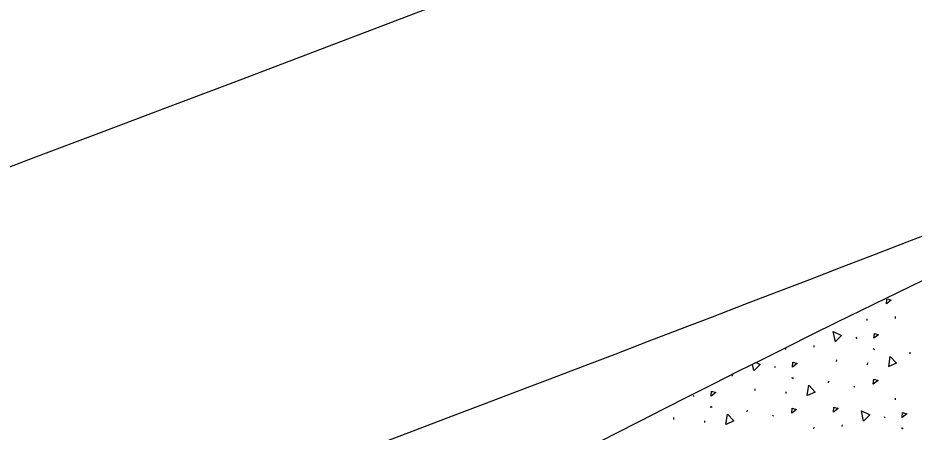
# Model space of a CAD drawing. Extents: x 2338610 to 2351914, y 366540 to 376484.
# Drawn here: x 2348541.54 to 2348569.12, y 367671.01 to 367683.77 of the extents above; entities that cross this region are included whole.
import ezdxf

# ---------------------------------------------------------------- set-up
doc = ezdxf.new("R2010")
doc.units = 0
for name, color, linetype in [('RD_HC_Cl', 7, 'Continuous'), ('RD_PD_ConcMed', 7, 'Continuous'), ('RD_PD_Final_LnLine', 7, 'Continuous')]:
    doc.layers.add(name, color=color, linetype=linetype)

msp = doc.modelspace()

# ---------------------------------------------------------------- linework, layer by layer
at = {"layer": 'RD_HC_Cl'}
msp.add_arc((2347533.93, 370355.677), 2880.79, 281.440729, 295.940729, dxfattribs=at)
at = {"layer": 'RD_PD_ConcMed'}
for p, q in [((2348568.267, 367674.959), (2348568.282, 367675.103)), ((2348567.672, 367674.444), (2348567.676, 367674.498)), ((2348568.543, 367674.512), (2348568.547, 367674.567)), ((2348566.038, 367673.621), (2348566.042, 367673.675)), ((2348567.328, 367673.932), (2348567.35, 367673.887)), ((2348565.167, 367673.552), (2348565.17, 367673.591)), ((2348567.854, 367673.584), (2348567.886, 367673.56)), ((2348567.879, 367673.579), (2348567.911, 367673.555)), ((2348568.992, 367673.416), (2348568.996, 367673.471)), ((2348566.73, 367673.184), (2348566.734, 367673.238)), ((2348567.683, 367673.086), (2348567.688, 367673.141)), ((2348564.189, 367672.902), (2348564.149, 367673.094)), ((2348564.823, 367673.041), (2348564.845, 367672.995)), ((2348563.533, 367672.729), (2348563.538, 367672.784)), ((2348565.349, 367672.692), (2348565.381, 367672.668)), ((2348565.374, 367672.688), (2348565.407, 367672.664)), ((2348566.487, 367672.525), (2348566.491, 367672.58)), ((2348564.225, 367672.292), (2348564.229, 367672.347)), ((2348567.26, 367672.423), (2348567.292, 367672.399)), ((2348562.319, 367672.149), (2348562.341, 367672.104)), ((2348565.179, 367672.195), (2348565.183, 367672.249)), ((2348568.541, 367672.001), (2348568.545, 367672.056)), ((2348562.845, 367671.801), (2348562.877, 367671.777)), ((2348562.87, 367671.797), (2348562.902, 367671.773)), ((2348561.72, 367671.401), (2348561.725, 367671.455)), ((2348563.982, 367671.634), (2348563.986, 367671.688)), ((2348564.755, 367671.532), (2348564.787, 367671.508)), ((2348568.197, 367671.489), (2348568.219, 367671.444)), ((2348562.674, 367671.304), (2348562.678, 367671.358)), ((2348566.907, 367671.178), (2348566.911, 367671.233)), ((2348566.036, 367671.11), (2348566.04, 367671.164)), ((2348568.723, 367671.141), (2348568.755, 367671.117)), ((2348568.748, 367671.137), (2348568.78, 367671.113))]:
    msp.add_line(p, q, dxfattribs=at)
for points in [[(2348568.295, 367675.109), (2348568.416, 367675.071), (2348568.267, 367674.959)], [(2348566.694, 367673.793), (2348566.629, 367674.107), (2348566.885, 367673.98), (2348566.698, 367673.797)], [(2348567.878, 367673.898), (2348567.894, 367674.051), (2348568.026, 367674.01), (2348567.878, 367673.898)], [(2348564.26, 367673.148), (2348564.38, 367673.089), (2348564.193, 367672.905)], [(2348565.373, 367673.007), (2348565.389, 367673.16), (2348565.522, 367673.119), (2348565.373, 367673.007)], [(2348568.336, 367673.024), (2348568.382, 367673.341), (2348568.58, 367673.134), (2348568.341, 367673.026)], [(2348567.857, 367672.482), (2348567.873, 367672.635), (2348568.006, 367672.594), (2348567.857, 367672.482)], [(2348565.831, 367672.133), (2348565.878, 367672.45), (2348566.075, 367672.243), (2348565.837, 367672.134)], [(2348562.868, 367672.116), (2348562.884, 367672.269), (2348563.017, 367672.228), (2348562.868, 367672.116)], [(2348565.352, 367671.591), (2348565.369, 367671.744), (2348565.501, 367671.703), (2348565.352, 367671.591)], [(2348566.632, 367671.625), (2348566.648, 367671.778), (2348566.78, 367671.737), (2348566.632, 367671.625)], [(2348563.327, 367671.241), (2348563.373, 367671.558), (2348563.57, 367671.352), (2348563.332, 367671.243)], [(2348567.563, 367671.351), (2348567.498, 367671.664), (2348567.754, 367671.537), (2348567.567, 367671.354)], [(2348568.747, 367671.456), (2348568.763, 367671.609), (2348568.896, 367671.568), (2348568.747, 367671.456)]]:
    msp.add_lwpolyline(points, dxfattribs=at)
at = {"layer": 'RD_PD_Final_LnLine'}
for centre, radius, start, end in [((2347533.93, 370355.677), 2859.79, 280.380274, 291.465397), ((2348779.028, 367243.816), 480.061, 113.11333, 119.58316), ((2347533.93, 370355.677), 2871.79, 288.734281, 291.465674)]:
    msp.add_arc(centre, radius, start, end, dxfattribs=at)

doc.saveas('drawing.dxf')
